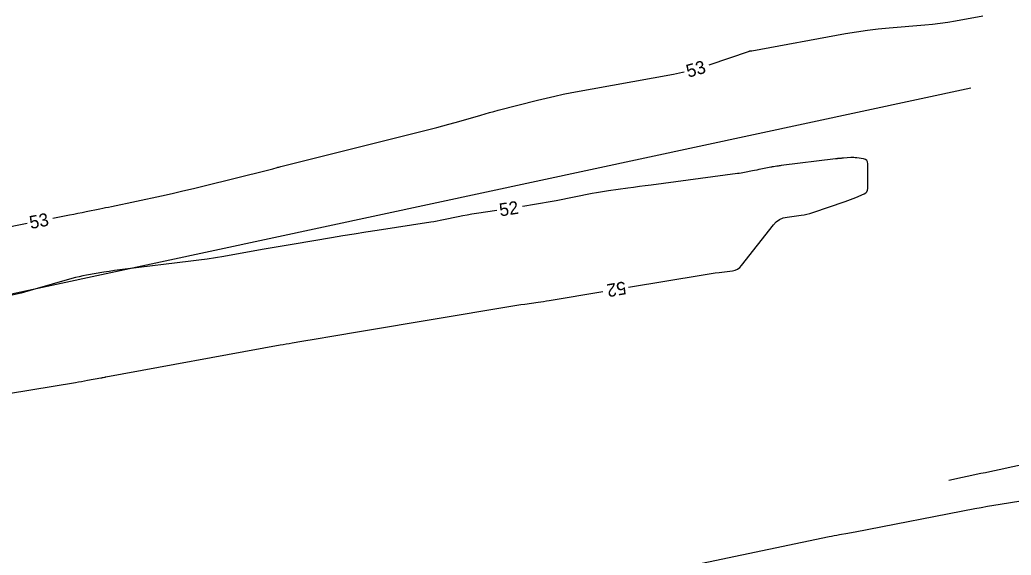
# Model space of a CAD drawing. Extents: x 2384780 to 2405861, y 547869 to 573706.
# Drawn here: x 2390596.4 to 2390749.2, y 552533.8 to 552616.3 of the extents above; entities that cross this region are included whole.
import ezdxf

# ---------------------------------------------------------------- set-up
doc = ezdxf.new("R2010")
doc.units = 0
for name, color, linetype in [('Old_Level_5', 7, 'Continuous'), ('Old_Level_60', 7, 'Continuous'), ('Old_Level_63', 7, 'Continuous')]:
    doc.layers.add(name, color=color, linetype=linetype)

msp = doc.modelspace()

# ---------------------------------------------------------------- linework, layer by layer
at = {"layer": 'Old_Level_5'}
msp.add_line((2390743.03, 552605.802), (2390418.966, 552536.223), dxfattribs=at)
at = {"layer": 'Old_Level_60'}
for points in [[(2390702.67475, 552609.408), (2390702.67825, 552609.409), (2390708.87575, 552611.53725), (2390708.9115, 552611.54825), (2390708.9475, 552611.5565), (2390708.984, 552611.5625), (2390709.02125, 552611.566), (2390709.14325, 552611.573), (2390709.16925, 552611.57475), (2390709.19525, 552611.5775), (2390709.221, 552611.581), (2390709.247, 552611.58525), (2390723.72125, 552614.2345), (2390725.39125, 552614.51875), (2390727.0665, 552614.7615), (2390728.74725, 552614.96275), (2390730.4335, 552615.1225), (2390735.95125, 552615.57675), (2390737.1315, 552615.6885), (2390738.30825, 552615.82925), (2390739.481, 552615.999), (2390740.65, 552616.19775), (2390744.878, 552616.97)], [(2390601.45675, 552585.739), (2390604.04975, 552586.24625), (2390604.693, 552586.373), (2390605.33625, 552586.50075), (2390605.979, 552586.62975), (2390606.62175, 552586.76), (2390608.7205, 552587.188), (2390609.17025, 552587.28025), (2390609.61975, 552587.3735), (2390610.06875, 552587.46775), (2390610.51775, 552587.56325), (2390618.2205, 552589.21125), (2390619.8695, 552589.57075), (2390621.51575, 552589.9435), (2390623.15875, 552590.329), (2390624.799, 552590.7275), (2390634.591, 552593.14825), (2390634.79375, 552593.1995), (2390634.996, 552593.25225), (2390635.19775, 552593.307), (2390635.39925, 552593.3635), (2390636.056, 552593.55125), (2390636.197, 552593.59075), (2390636.33825, 552593.62925), (2390636.47975, 552593.6665), (2390636.6215, 552593.70275), (2390660.6695, 552599.73125), (2390661.61525, 552599.9735), (2390662.5585, 552600.22575), (2390663.499, 552600.4875), (2390664.437, 552600.75925), (2390667.49625, 552601.6625), (2390668.15275, 552601.85325), (2390668.81075, 552602.038), (2390669.47025, 552602.21675), (2390670.13175, 552602.3895), (2390676.23325, 552603.955), (2390677.5435, 552604.279), (2390678.8585, 552604.5795), (2390680.17875, 552604.85675), (2390681.50425, 552605.111), (2390697.19775, 552607.9765), (2390698.58825, 552608.25725), (2390698.82875, 552608.3155)], [(2390690.22475, 552575.08975), (2390701.7435, 552577.015), (2390702.364, 552577.11525), (2390702.9855, 552577.20925), (2390703.60775, 552577.29675), (2390704.231, 552577.378), (2390706.2685, 552577.6325), (2390706.68425, 552577.7235), (2390707.0585, 552577.88775), (2390707.39125, 552578.12525), (2390707.6825, 552578.43575), (2390712.573, 552584.711), (2390713.01175, 552585.179), (2390713.513, 552585.53725), (2390714.07675, 552585.7855), (2390714.703, 552585.924), (2390716.85075, 552586.19725), (2390717.3085, 552586.26725), (2390717.76075, 552586.36025), (2390718.20775, 552586.476), (2390718.64925, 552586.6145), (2390723.6535, 552588.3255), (2390724.06275, 552588.4695), (2390724.4695, 552588.62125), (2390724.87325, 552588.78025), (2390725.27425, 552588.94675), (2390726.5795, 552589.5025), (2390726.824, 552589.6445), (2390726.99875, 552589.833), (2390727.1035, 552590.06775), (2390727.138, 552590.3485), (2390727.133, 552594.145), (2390727.092, 552594.43825), (2390726.96975, 552594.6615), (2390726.7665, 552594.81425), (2390726.48225, 552594.897), (2390725.4205, 552595.0525), (2390725.19275, 552595.0795), (2390724.9645, 552595.094), (2390724.736, 552595.09625), (2390724.507, 552595.08575), (2390723.383, 552595.0045), (2390723.2585, 552594.99525), (2390723.134, 552594.9855), (2390723.0095, 552594.975), (2390722.885, 552594.964), (2390722.47875, 552594.92725), (2390722.39175, 552594.919), (2390722.30475, 552594.91), (2390722.218, 552594.90025), (2390722.13125, 552594.89), (2390713.76525, 552593.8485), (2390713.60725, 552593.8285), (2390713.44925, 552593.80775), (2390713.29125, 552593.786), (2390713.1335, 552593.76375), (2390712.618, 552593.68975), (2390712.50775, 552593.673), (2390712.3975, 552593.65475), (2390712.288, 552593.63475), (2390712.1785, 552593.613), (2390710.65775, 552593.3005), (2390710.33175, 552593.23375), (2390710.00575, 552593.168), (2390709.6795, 552593.1025), (2390709.35325, 552593.038), (2390708.12, 552592.79525), (2390707.85525, 552592.74525), (2390707.59, 552592.6995), (2390707.324, 552592.65775), (2390707.05725, 552592.62025), (2390693.71975, 552590.85), (2390692.81825, 552590.73), (2390691.91675, 552590.60875), (2390691.01525, 552590.487), (2390690.11425, 552590.36425), (2390687.17025, 552589.9615), (2390686.54025, 552589.8705), (2390685.91175, 552589.77025), (2390685.28475, 552589.6605), (2390684.6595, 552589.5415), (2390679.067, 552588.43325), (2390677.86725, 552588.2025), (2390676.66525, 552587.98575), (2390675.461, 552587.7825), (2390674.25425, 552587.59325), (2390673.901, 552587.54)], [(2390669.94575, 552586.9425), (2390666.7875, 552586.4655), (2390666.0845, 552586.35375), (2390665.38325, 552586.23125), (2390664.684, 552586.09825), (2390663.9865, 552585.9545), (2390661.71175, 552585.46725), (2390661.22375, 552585.3665), (2390660.73425, 552585.273), (2390660.2435, 552585.187), (2390659.75125, 552585.108), (2390651.498, 552583.8485), (2390649.731, 552583.57525), (2390647.96525, 552583.2955), (2390646.20025, 552583.009), (2390644.43675, 552582.716), (2390638.677, 552581.74725), (2390637.443, 552581.5385), (2390636.20925, 552581.3275), (2390634.976, 552581.11375), (2390633.74325, 552580.89775), (2390627.82825, 552579.855), (2390626.5595, 552579.64025), (2390625.28825, 552579.44275), (2390624.01425, 552579.2625), (2390622.73775, 552579.09975), (2390612.63125, 552577.88), (2390611.80925, 552577.7755), (2390610.989, 552577.6605), (2390610.17025, 552577.53525), (2390609.35275, 552577.3995), (2390606.6855, 552576.939), (2390606.1155, 552576.8325), (2390605.54925, 552576.711), (2390604.98625, 552576.57425), (2390604.427, 552576.42225), (2390597.98125, 552574.5765), (2390596.59675, 552574.1955), (2390595.205, 552573.84275)], [(2390593.1335, 552584.11075), (2390597.53125, 552584.971)], [(2390587.7165, 552557.56525), (2390604.98025, 552560.41325), (2390605.438, 552560.48975), (2390605.895, 552560.5685), (2390606.35175, 552560.64925), (2390606.80825, 552560.73225), (2390608.85775, 552561.10925), (2390608.8975, 552561.1165), (2390608.93725, 552561.12375), (2390608.977, 552561.13075), (2390609.017, 552561.138), (2390609.147, 552561.16075), (2390609.175, 552561.1655), (2390609.20275, 552561.1705), (2390609.23075, 552561.1755), (2390609.2585, 552561.1805), (2390609.469, 552561.219), (2390609.514, 552561.22725), (2390609.559, 552561.2355), (2390609.60425, 552561.24375), (2390609.64925, 552561.252), (2390636.55675, 552566.1825), (2390637.01175, 552566.2655), (2390637.467, 552566.3485), (2390637.92225, 552566.43075), (2390638.37775, 552566.513), (2390639.86525, 552566.78025), (2390640.18425, 552566.83725), (2390640.50325, 552566.893), (2390640.82225, 552566.94775), (2390641.14175, 552567.0015), (2390645.4125, 552567.71425), (2390646.32775, 552567.867), (2390647.243, 552568.01975), (2390648.158, 552568.1725), (2390649.07325, 552568.32525), (2390671.77075, 552572.1135), (2390672.391, 552572.215), (2390673.0115, 552572.3125), (2390673.633, 552572.40625), (2390674.25475, 552572.496), (2390676.28725, 552572.783), (2390676.72275, 552572.846), (2390677.1575, 552572.9115), (2390677.592, 552572.98), (2390678.026, 552573.051), (2390686.2795, 552574.4305)], [(2390698.40075, 552531.8725), (2390721.15925, 552536.6235), (2390721.556, 552536.70475), (2390721.953, 552536.7835), (2390722.35075, 552536.85975), (2390722.749, 552536.93325), (2390724.0505, 552537.169), (2390724.32925, 552537.22), (2390724.608, 552537.27175), (2390724.8865, 552537.32425), (2390725.16475, 552537.3775), (2390743.6375, 552540.94625), (2390744.6095, 552541.13025), (2390745.583, 552541.307), (2390746.55775, 552541.47625), (2390747.53375, 552541.63825), (2390750.72425, 552542.1555)]]:
    msp.add_lwpolyline(points, dxfattribs=at)
at = {"layer": 'Old_Level_63'}
msp.add_spline([(2390739.62125, 552545.348), (2390745.271, 552546.5335), (2390750.91725, 552547.7185), (2390756.5675, 552548.904), (2390762.221, 552550.09125), (2390767.8725, 552551.2785), (2390773.5255, 552552.467), (2390779.18075, 552553.6565), (2390784.8375, 552554.848), (2390790.49225, 552556.04), (2390796.14925, 552557.234), (2390801.80925, 552558.43025), (2390807.46975, 552559.62825), (2390813.1315, 552560.8285), (2390818.79225, 552562.031), (2390824.45475, 552563.23575), (2390830.117, 552564.443), (2390835.77825, 552565.6525), (2390841.44475, 552566.86575), (2390847.113, 552568.0825), (2390852.7785, 552569.302), (2390858.44025, 552570.5235), (2390864.10825, 552571.7495), (2390869.779, 552572.98025), (2390875.44625, 552574.2135), (2390881.11525, 552575.4515), (2390886.77975, 552576.6925), (2390892.4515, 552577.9385), (2390898.12275, 552579.18975), (2390903.79025, 552580.444), (2390909.46225, 552581.70425), (2390915.13075, 552582.96875), (2390920.80125, 552584.23825), (2390926.47425, 552585.51375), (2390932.143, 552586.794), (2390937.8135, 552588.0795), (2390943.48575, 552589.3715), (2390949.1565, 552590.66875), (2390954.827, 552591.97225), (2390960.5, 552593.28225), (2390966.17, 552594.5985), (2390971.837, 552595.91975), (2390977.51, 552597.24925), (2390983.1815, 552598.5855), (2390988.84775, 552599.9275), (2390994.51775, 552601.27725), (2391000.18725, 552602.6345), (2391005.85475, 552603.9985), (2391011.52375, 552605.37075), (2391017.19125, 552606.7505), (2391022.85825, 552608.138), (2391028.5255, 552609.534), (2391034.19, 552610.9375), (2391039.85525, 552612.34975), (2391045.51975, 552613.7705), (2391051.18175, 552615.1995), (2391056.84525, 552616.63775), (2391062.50425, 552618.08425), (2391068.1655, 552619.54025), (2391073.82775, 552621.0065), (2391079.48125, 552622.48), (2391085.14025, 552623.9645), (2391090.798, 552625.4595), (2391096.44925, 552626.9625), (2391102.10325, 552628.47625), (2391107.75725, 552630.00125), (2391113.40575, 552631.53525), (2391119.05525, 552633.08025), (2391124.703, 552634.636), (2391130.34475, 552636.2015), (2391135.989, 552637.7785), (2391141.63475, 552639.368), (2391147.27575, 552640.968), (2391152.911, 552642.57825), (2391158.5015, 552644.1875)], degree=3, dxfattribs=at)

# ---------------------------------------------------------------- texts
at = {"layer": 'Old_Level_60'}
for s, rotation, p in [('53', 15.8587361, (2390699.4555, 552607.4035)), ('52', 8.5892667, (2390670.46125, 552586.009)), ('53', 11.069425, (2390598.071, 552584.05775)), ('52', 189.4882056, (2390689.69475, 552576.015))]:
    msp.add_text(s, height=2, rotation=rotation, dxfattribs=at).set_placement(p)

doc.saveas('drawing.dxf')
